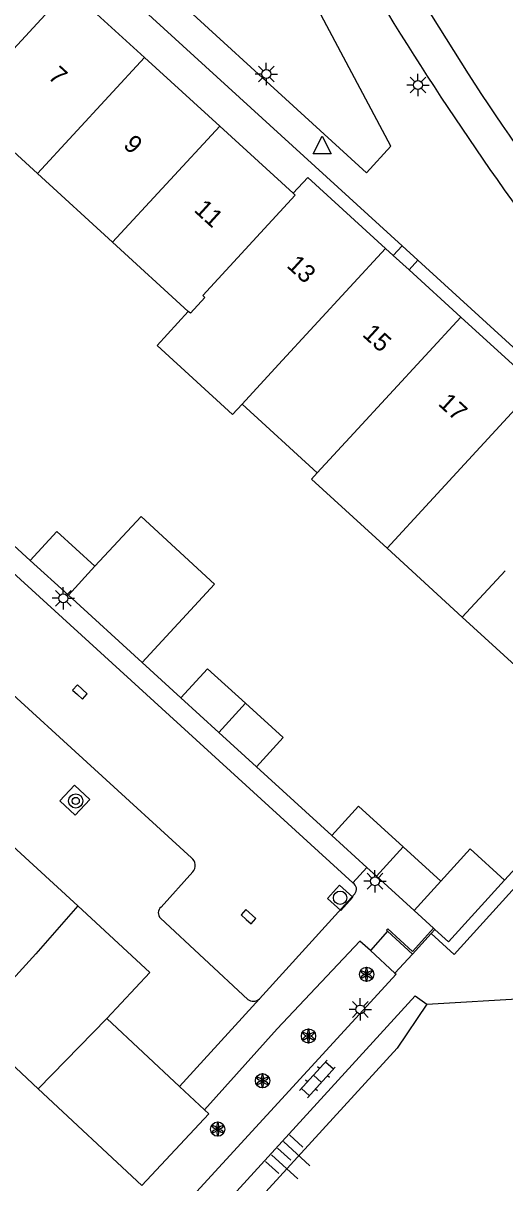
# Model space of a CAD drawing. Extents: x 128000 to 131008, y 398996 to 402500.
# Drawn here: x 129274.5 to 129301.4, y 399314.8 to 399379.7 of the extents above; entities that cross this region are included whole.
import ezdxf

# ---------------------------------------------------------------- set-up
doc = ezdxf.new("R2010")
doc.units = 0
for name, color, linetype in [('gg-afsc-erfafscheiding', 7, 'Continuous'), ('gg-anno-huisnummerreeks BGT', 7, 'Continuous'), ('gg-bbg-bijgebouw', 7, 'Continuous'), ('gg-bbg-gedigitaliseerde bebouwing', 7, 'Continuous'), ('gg-bbg-gedigitaliseerde bijgebouw', 7, 'Continuous'), ('gg-bbg-hoofdgebouw', 7, 'Continuous'), ('gg-bbg-luifel en loopbrug', 7, 'Continuous'), ('gg-bbg-tussenscheiding', 7, 'Continuous'), ('gg-knt-BGT kruinlijn', 7, 'Continuous'), ('gg-knt-trap', 7, 'Continuous'), ('gg-knt-verharding', 7, 'Continuous'), ('gg-knt-verharding nz', 7, 'Continuous'), ('gg-kntw-beschoeiing', 7, 'Continuous'), ('gg-kwrk-keermuur', 7, 'Continuous'), ('gt-grn-weggrens', 7, 'Continuous'), ('gt-symb-boom', 7, 'Continuous'), ('gt-symb-klinker verharding', 7, 'Continuous'), ('gt-symb-kolk', 7, 'Continuous'), ('gt-symb-lichtmast', 7, 'Continuous'), ('gt-symb-rioolschacht', 7, 'Continuous'), ('gt-symb-solitaire heester', 7, 'Continuous'), ('gt-symb-talud symbool', 7, 'Continuous'), ('gt-symb-waterafsluiter', 7, 'Continuous')]:
    doc.layers.add(name, color=color, linetype=linetype)

# ---------------------------------------------------------------- blocks, each defined once
blk = doc.blocks.new('gt0-SH')
at = {"layer": 'gt-symb-solitaire heester'}
blk.add_circle((0, 0), 0.4, dxfattribs=at)
for centre, start, end in [((-0.346, 0.2), 270, 30), ((-0.346, -0.2), 330, 90), ((0, 0.4), 210, 330), ((0.346, 0.2), 150, 270), ((0.346, -0.2), 90, 210), ((0, -0.4), 30, 150)]:
    blk.add_arc(centre, 0.4, start, end, dxfattribs=at)
blk = doc.blocks.new('gt0-LMAST')
at = {"layer": 'gt-symb-lichtmast'}
for p, q in [((-0.182, 0.173), (-0.447, 0.438)), ((-0.005, 0.246), (-0.005, 0.621)), ((0.172, 0.173), (0.437, 0.438)), ((-0.255, -0.004), (-0.63, -0.004)), ((-0.182, -0.181), (-0.447, -0.446)), ((-0.005, -0.254), (-0.005, -0.629)), ((0.437, -0.446), (0.172, -0.181)), ((0.245, -0.004), (0.62, -0.004))]:
    blk.add_line(p, q, dxfattribs=at)
blk.add_circle((-0.005, -0.004), 0.25, dxfattribs=at)
blk = doc.blocks.new('gt0-KOLK')
at = {"layer": 'gt-symb-kolk'}
blk.add_lwpolyline([(0, 0), (0.375, 0), (0.375, 0.4), (-0.375, 0.4), (-0.375, 0), (0, 0)], dxfattribs=at)
blk = doc.blocks.new('gt0-BOOM')
at = {"layer": 'gt-symb-boom'}
for radius in [0.4, 0.2]:
    blk.add_circle((0, 0), radius, dxfattribs=at)
blk = doc.blocks.new('gt0-RS')
at = {"layer": 'gt-symb-rioolschacht'}
blk.add_lwpolyline([(-0.5, -0.5), (0.5, -0.5), (0.5, 0.5), (-0.5, 0.5)], close=True, dxfattribs=at)
blk.add_circle((0, 0), 0.375, dxfattribs=at)
blk = doc.blocks.new('gt0-WAFSL')
at = {"layer": 'gt-symb-waterafsluiter'}
for p, q in [((-0.5, -0.333), (0, 0.667)), ((0, 0.667), (0.5, -0.333)), ((0.5, -0.333), (-0.5, -0.333))]:
    blk.add_line(p, q, dxfattribs=at)
blk = doc.blocks.new('gt0-TALUD_1')
at = {"layer": 'gt-symb-talud symbool'}
for p, q in [((-1, -1), (-1, 0)), ((-0.5, -2), (-0.5, 0)), ((0.5, -2), (0.5, 0)), ((1, -1), (1, 0)), ((0, -1), (0, 0))]:
    blk.add_line(p, q, dxfattribs=at)
blk = doc.blocks.new('gt0-KL1')
at = {"layer": 'gt-symb-klinker verharding'}
for p, q in [((-1.15, 0.3), (1.15, 0.3)), ((-1, -0.3), (-1, 0.3)), ((-0.5, 0.3), (-0.5, 0.45)), ((0, -0.3), (0, 0.3)), ((0.5, 0.3), (0.5, 0.45)), ((1, -0.3), (1, 0.3)), ((-1.15, -0.3), (1.15, -0.3)), ((-0.5, -0.45), (-0.5, -0.3)), ((0.5, -0.45), (0.5, -0.3))]:
    blk.add_line(p, q, dxfattribs=at)

msp = doc.modelspace()

# ---------------------------------------------------------------- linework, layer by layer
at = {"layer": 'gg-afsc-erfafscheiding'}
for p, q in [((129270.66, 399353.46), (129274.88, 399349.6)), ((129281.149, 399343.895), (129283.31, 399341.92)), ((129301.401, 399331.719), (129310.01, 399341.21)), ((129287.54, 399338.06), (129291.74, 399334.22))]:
    msp.add_line(p, q, dxfattribs=at)
at = {"layer": 'gg-bbg-bijgebouw'}
for p, q in [((129277.02, 399347.656), (129274.88, 399349.6)), ((129281.149, 399343.895), (129277.02, 399347.656)), ((129285.435, 399339.98), (129283.31, 399341.92)), ((129287.54, 399338.06), (129285.435, 399339.98)), ((129293.71, 399332.425), (129291.74, 399334.22)), ((129273.924, 399333.616), (129277.548, 399330.279)), ((129295.731, 399333.587), (129297.84, 399331.67)), ((129294.243, 399331.939), (129293.71, 399332.425)), ((129296.35, 399330.02), (129294.243, 399331.939)), ((129297.84, 399331.67), (129296.35, 399330.02)), ((129279.169, 399323.983), (129283.233, 399320.182)), ((129283.233, 399320.182), (129284.622, 399318.883))]:
    msp.add_line(p, q, dxfattribs=at)
for points in [[(129274.88, 399349.6), (129276.38, 399351.22), (129278.503, 399349.288)], [(129283.31, 399341.92), (129284.79, 399343.55), (129286.92, 399341.616)], [(129286.92, 399341.616), (129289.03, 399339.7), (129287.54, 399338.06)], [(129291.74, 399334.22), (129293.23, 399335.86), (129295.731, 399333.587)], [(129277.548, 399330.279), (129281.581, 399326.561), (129279.169, 399323.983)], [(129281.123, 399314.638), (129284.873, 399318.648), (129284.622, 399318.883)]]:
    msp.add_lwpolyline(points, dxfattribs=at)
at = {"layer": 'gg-bbg-gedigitaliseerde bebouwing'}
for p, q in [((129275.293, 399371.253), (129271.09, 399375.1)), ((129279.496, 399367.406), (129275.293, 399371.253)), ((129283.724, 399363.536), (129279.496, 399367.406)), ((129286.732, 399358.348), (129290.929, 399354.496)), ((129299.041, 399346.427), (129294.837, 399350.285)), ((129301.429, 399349.029), (129299.041, 399346.427))]:
    msp.add_line(p, q, dxfattribs=at)
for points in [[(129286.732, 399358.348), (129286.201, 399357.766), (129281.976, 399361.621), (129283.724, 399363.536)], [(129294.837, 399350.285), (129290.607, 399354.143), (129290.929, 399354.496)]]:
    msp.add_lwpolyline(points, dxfattribs=at)
at = {"layer": 'gg-bbg-gedigitaliseerde bijgebouw'}
for p, q in [((129281.089, 399352.065), (129278.503, 399349.288)), ((129281.123, 399314.638), (129275.333, 399320.053))]:
    msp.add_line(p, q, dxfattribs=at)
for points in [[(129281.089, 399352.065), (129285.194, 399348.277), (129281.149, 399343.895)], [(129275.333, 399320.053), (129271.552, 399323.59), (129273.532, 399325.761)]]:
    msp.add_lwpolyline(points, dxfattribs=at)
at = {"layer": 'gg-bbg-hoofdgebouw'}
for p, q in [((129281.275, 399377.736), (129277.063, 399381.583)), ((129285.482, 399373.893), (129281.275, 399377.736)), ((129289.59, 399370.14), (129285.482, 399373.893)), ((129295.175, 399366.663), (129294.756, 399367.046)), ((129296.062, 399365.855), (129295.175, 399366.663)), ((129298.965, 399363.205), (129296.062, 399365.855)), ((129303.175, 399359.365), (129298.965, 399363.205))]:
    msp.add_line(p, q, dxfattribs=at)
msp.add_lwpolyline([(129294.756, 399367.046), (129290.4, 399371.02), (129289.59, 399370.14)], dxfattribs=at)
at = {"layer": 'gg-bbg-luifel en loopbrug'}
for p, q in [((129295.175, 399366.663), (129295.672, 399367.208)), ((129296.558, 399366.398), (129295.672, 399367.208)), ((129296.062, 399365.855), (129296.558, 399366.398)), ((129298.272, 399328.269), (129301.401, 399331.719)), ((129296.35, 399330.02), (129297.426, 399329.039)), ((129297.426, 399329.039), (129297.511, 399328.961)), ((129298.272, 399328.269), (129297.511, 399328.961))]:
    msp.add_line(p, q, dxfattribs=at)
for points in [[(129299.041, 399346.427), (129303.258, 399342.579), (129305.641, 399345.191)], [(129297.84, 399331.67), (129299.474, 399333.469), (129301.401, 399331.719)]]:
    msp.add_lwpolyline(points, dxfattribs=at)
at = {"layer": 'gg-bbg-tussenscheiding'}
for p, q in [((129277.063, 399381.583), (129271.09, 399375.1)), ((129281.275, 399377.736), (129275.293, 399371.253)), ((129285.482, 399373.893), (129279.496, 399367.406)), ((129294.756, 399367.046), (129288.762, 399360.573)), ((129298.965, 399363.205), (129292.979, 399356.73)), ((129288.762, 399360.573), (129286.732, 399358.348)), ((129303.175, 399359.365), (129297.212, 399352.872)), ((129290.929, 399354.496), (129292.979, 399356.73)), ((129294.837, 399350.285), (129297.212, 399352.872)), ((129277.02, 399347.656), (129278.503, 399349.288)), ((129285.435, 399339.98), (129286.92, 399341.616)), ((129295.731, 399333.587), (129294.243, 399331.939)), ((129279.169, 399323.983), (129275.333, 399320.053))]:
    msp.add_line(p, q, dxfattribs=at)
for points in [[(129289.59, 399370.14), (129289.7, 399370.03), (129284.53, 399364.42), (129284.65, 399364.32), (129283.84, 399363.43), (129283.724, 399363.536)], [(129277.548, 399330.279), (129275.21, 399327.6), (129273.532, 399325.761)]]:
    msp.add_lwpolyline(points, dxfattribs=at)
at = {"layer": 'gg-knt-BGT kruinlijn'}
msp.add_lwpolyline([(129270.86, 399298.4), (129272.98, 399299.9), (129274.89, 399301.67), (129296.41, 399325.25), (129297.05, 399324.78)], dxfattribs=at)
at = {"layer": 'gg-knt-trap'}
for p, q in [((129294.862, 399328.867), (129293.901, 399327.778)), ((129295.271, 399326.528), (129293.901, 399327.778)), ((129295.271, 399326.528), (129296.254, 399327.582))]:
    msp.add_line(p, q, dxfattribs=at)
at = {"layer": 'gg-knt-verharding'}
for p, q in [((129295.672, 399367.208), (129265.61, 399394.67)), ((129292.93, 399331.57), (129246.534, 399373.908)), ((129241.66, 399371.57), (129283.9, 399332.979)), ((129283.97, 399332.18), (129282.2, 399330.21)), ((129287.7, 399325.08), (129293.03, 399330.95)), ((129282.17, 399329.59), (129287.05, 399325.049)), ((129295.271, 399326.528), (129295.338, 399326.467)), ((129284.622, 399318.883), (129288.7, 399323.4))]:
    msp.add_line(p, q, dxfattribs=at)
for points in [[(129279.241, 399384.497), (129293.691, 399371.294), (129295.054, 399372.774), (129288.975, 399384.231)], [(129315.882, 399347.771), (129316.38, 399348.29), (129296.558, 399366.398)], [(129276.543, 399336.154), (129277.41, 399335.355), (129278.223, 399336.238), (129277.356, 399337.037), (129276.543, 399336.154)], [(129297.309, 399328.74), (129298.587, 399327.56), (129302.186, 399331.531), (129303.766, 399330.082), (129305.05, 399331.38)], [(129293.901, 399327.778), (129293.306, 399328.309), (129288.7, 399323.4)], [(129295.338, 399326.467), (129273.46, 399302.58), (129271.81, 399301.12), (129270.04, 399299.82), (129267.48, 399298.25)]]:
    msp.add_lwpolyline(points, dxfattribs=at)
for centre, radius, start, end in [((129451.597, 399476.573), 183.983, 209.6182, 216.57458), ((129283.567, 399332.547), 0.546, 317.69193, 52.32181), ((129292.707, 399331.216), 0.418, 320.53295, 57.79175), ((129282.473, 399329.886), 0.424, 130.15799, 224.30158), ((129287.356, 399325.469), 0.519, 233.92181, 311.53919)]:
    msp.add_arc(centre, radius, start, end, dxfattribs=at)
at = {"layer": 'gg-knt-verharding nz'}
msp.add_lwpolyline([(129293.242, 399386.974), (129296.902, 399380.739), (129299.37, 399376.826)], dxfattribs=at)
msp.add_arc((129401.38, 399442.264), 121.195, 212.67958, 223.09915, dxfattribs=at)
at = {"layer": 'gg-kntw-beschoeiing'}
msp.add_line((129297.05, 399324.78), (129302.74, 399325.12), dxfattribs=at)
msp.add_lwpolyline([(129297.05, 399324.78), (129295.4, 399322.32), (129279.889, 399305.353)], dxfattribs=at)
at = {"layer": 'gg-kwrk-keermuur'}
for p, q in [((129294.862, 399328.867), (129296.254, 399327.582)), ((129297.309, 399328.74), (129296.254, 399327.582)), ((129297.309, 399328.74), (129297.511, 399328.961))]:
    msp.add_line(p, q, dxfattribs=at)
msp.add_lwpolyline([(129297.426, 399329.039), (129296.248, 399327.723), (129294.869, 399328.997), (129294.801, 399328.923), (129294.862, 399328.867)], dxfattribs=at)
at = {"layer": 'gt-grn-weggrens'}
for p, q in [((129293.71, 399332.425), (129292.93, 399331.57)), ((129287.7, 399325.08), (129283.233, 399320.182))]:
    msp.add_line(p, q, dxfattribs=at)

# ---------------------------------------------------------------- block references
at = {"layer": 'gt-symb-boom'}
msp.add_blockref('gt0-BOOM', (129277.433, 399336.152), dxfattribs=at)
at = {"layer": 'gt-symb-klinker verharding', "rotation": 47.91906958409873}
msp.add_blockref('gt0-KL1', (129290.939, 399320.605), dxfattribs=at)
at = {"layer": 'gt-symb-kolk', "rotation": -42.40480040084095}
for p in [(129277.53, 399342.098), (129286.955, 399329.529)]:
    msp.add_blockref('gt0-KOLK', p, dxfattribs=at)
at = {"layer": 'gt-symb-lichtmast'}
for p in [(129288.088, 399376.817), (129296.564, 399376.202), (129276.745, 399347.491), (129294.164, 399331.667), (129293.341, 399324.491)]:
    msp.add_blockref('gt0-LMAST', p, dxfattribs=at)
at = {"layer": 'gt-symb-rioolschacht', "rotation": 138.24275297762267}
msp.add_blockref('gt0-RS', (129292.211, 399330.734), dxfattribs=at)
at = {"layer": 'gt-symb-solitaire heester'}
for p in [(129293.691, 399326.453), (129290.444, 399323.003), (129287.873, 399320.5), (129285.37, 399317.794)]:
    msp.add_blockref('gt0-SH', p, dxfattribs=at)
at = {"layer": 'gt-symb-talud symbool', "xscale": 0.9994598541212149, "yscale": 0.9994598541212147, "rotation": 47.595199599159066}
msp.add_blockref('gt0-TALUD_1', (129288.713, 399316.73), dxfattribs=at)
at = {"layer": 'gt-symb-waterafsluiter'}
msp.add_blockref('gt0-WAFSL', (129291.205, 399372.676), dxfattribs=at)

# ---------------------------------------------------------------- texts
at = {"layer": 'gg-anno-huisnummerreeks BGT'}
for s, p in [('7', (129275.834, 399376.611)), ('9', (129280.04, 399372.769)), ('11', (129283.996, 399369.155)), ('13', (129289.176, 399366.046)), ('15', (129293.401, 399362.191)), ('17', (129297.641, 399358.323))]:
    msp.add_text(s, height=1, rotation=317.6, dxfattribs=at).set_placement(p)

doc.saveas('drawing.dxf')
